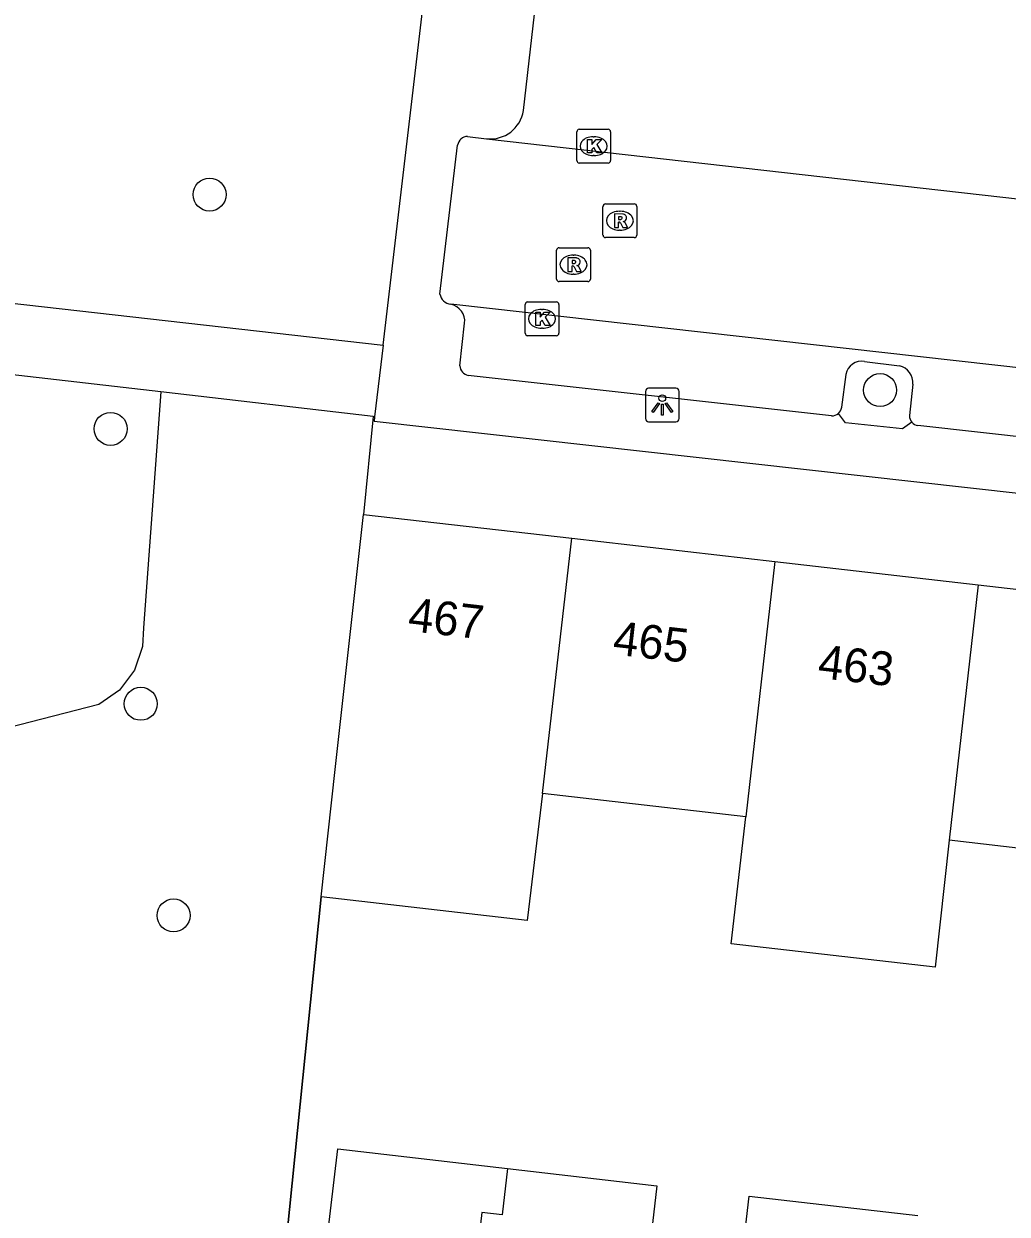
# Model space of a CAD drawing. Extents: x 161928 to 163055, y 386475 to 387428.
# Drawn here: x 162042.88 to 162072.02, y 387021.04 to 387056.31 of the extents above; entities that cross this region are included whole.
import ezdxf

# ---------------------------------------------------------------- set-up
doc = ezdxf.new("R2010")
doc.units = 0
for name, color, linetype in [('IMGEO_Boom', 7, 'Continuous'), ('IMGEO_Groenvoorziening', 7, 'Continuous'), ('IMGEO_Hek', 7, 'Continuous'), ('IMGEO_Kolk', 7, 'Continuous'), ('IMGEO_Lichtpunt', 7, 'Continuous'), ('IMGEO_Pand', 7, 'Continuous'), ('IMGEO_Pand_nummerreeks', 7, 'Continuous'), ('IMGEO_Parkeervlak_open', 7, 'Continuous'), ('IMGEO_Rijbaan_lokaal_open', 7, 'Continuous'), ('IMGEO_Rioolput', 7, 'Continuous'), ('IMGEO_Voetpad_open', 7, 'Continuous')]:
    doc.layers.add(name, color=color, linetype=linetype)

msp = doc.modelspace()

# ---------------------------------------------------------------- linework, layer by layer
at = {"layer": 'IMGEO_Boom'}
for centre in [(162048.382, 387051.245), (162068.251, 387045.455), (162045.45, 387044.305), (162046.34, 387036.161), (162047.316, 387029.892)]:
    msp.add_circle(centre, 0.489, dxfattribs=at)
at = {"layer": 'IMGEO_Groenvoorziening'}
for points in [[(162046.934, 387045.4), (162046.424, 387038.411), (162046.393, 387037.86), (162046.153, 387037.158), (162045.708, 387036.565), (162045.102, 387036.139), (162041.063, 387035.1), (162037.211, 387000), (162033.361, 386966.426), (162038.198, 386963.911), (162037.358, 386952.645), (162043.041, 386951.82)], [(162053.232, 387044.673), (162052.938, 387041.772)], [(162051.69, 387030.446), (162050.667, 387020.399), (162050.501, 387018.763)]]:
    msp.add_lwpolyline(points, dxfattribs=at)
at = {"layer": 'IMGEO_Hek'}
msp.add_lwpolyline([(162050.501, 387018.763), (162050.667, 387020.399), (162051.69, 387030.446)], dxfattribs=at)
at = {"layer": 'IMGEO_Kolk'}
for p, q in [((162059.263, 387052.254), (162059.263, 387053.106)), ((162059.338, 387053.18), (162060.19, 387053.18)), ((162060.264, 387053.106), (162060.264, 387052.254)), ((162059.751, 387052.96), (162059.776, 387052.96)), ((162059.774, 387052.4), (162059.749, 387052.4)), ((162060.19, 387052.18), (162059.338, 387052.18)), ((162057.807, 387048.066), (162058.659, 387048.066)), ((162057.732, 387047.14), (162057.732, 387047.992)), ((162058.22, 387047.846), (162058.245, 387047.846)), ((162058.733, 387047.992), (162058.733, 387047.14)), ((162058.659, 387047.066), (162057.807, 387047.066)), ((162058.243, 387047.286), (162058.218, 387047.286))]:
    msp.add_line(p, q, dxfattribs=at)
for points in [[(162059.263, 387052.254), (162059.263, 387053.106)], [(162059.338, 387053.18), (162060.19, 387053.18)], [(162060.264, 387053.106), (162060.264, 387052.254)], [(162059.584, 387052.88), (162059.707, 387052.88), (162059.707, 387052.729), (162059.837, 387052.88), (162060.001, 387052.88), (162059.855, 387052.729), (162060.008, 387052.48), (162059.856, 387052.48), (162059.771, 387052.644), (162059.707, 387052.577), (162059.707, 387052.48), (162059.584, 387052.48), (162059.584, 387052.88)], [(162060.19, 387052.18), (162059.338, 387052.18)], [(162057.807, 387048.066), (162058.659, 387048.066)], [(162057.732, 387047.14), (162057.732, 387047.992)], [(162058.053, 387047.766), (162058.176, 387047.766), (162058.176, 387047.615), (162058.306, 387047.766), (162058.47, 387047.766), (162058.324, 387047.615), (162058.477, 387047.366), (162058.325, 387047.366), (162058.24, 387047.53), (162058.176, 387047.463), (162058.176, 387047.366), (162058.053, 387047.366), (162058.053, 387047.766)], [(162058.733, 387047.992), (162058.733, 387047.14)], [(162058.659, 387047.066), (162057.807, 387047.066)]]:
    msp.add_lwpolyline(points, dxfattribs=at)
for centre, start, end in [((162059.34, 387053.104), 91.552, 178.448), ((162059.34, 387053.104), 91.552, 178.448), ((162060.188, 387053.104), 1.552, 88.448), ((162060.188, 387053.104), 1.552, 88.448), ((162059.34, 387052.256), 181.552, 268.448), ((162059.34, 387052.256), 181.552, 268.448), ((162060.188, 387052.256), 271.552, 358.448), ((162060.188, 387052.256), 271.552, 358.448), ((162057.809, 387047.99), 91.552, 178.448), ((162057.809, 387047.99), 91.552, 178.448), ((162058.657, 387047.99), 1.552, 88.448), ((162058.657, 387047.99), 1.552, 88.448), ((162057.809, 387047.142), 181.552, 268.448), ((162057.809, 387047.142), 181.552, 268.448), ((162058.657, 387047.142), 271.552, 358.448), ((162058.657, 387047.142), 271.552, 358.448)]:
    msp.add_arc(centre, 0.0765, start, end, dxfattribs=at)
for centre, major_axis, ratio, start_param, end_param in [((162059.75, 387052.68), (-0.387, 0.002), 0.722429, 4.712389, 7.853982), ((162059.775, 387052.68), (-0.39, 0.002), 0.717154, 1.570796, 4.712389), ((162058.219, 387047.566), (-0.387, 0.002), 0.722429, 4.712389, 7.853982), ((162058.244, 387047.566), (-0.39, 0.002), 0.717154, 1.570796, 4.712389)]:
    msp.add_ellipse(centre, major_axis=major_axis, ratio=ratio, start_param=start_param, end_param=end_param, dxfattribs=at)
at = {"layer": 'IMGEO_Lichtpunt'}
for p, q in [((162061.299, 387045.417), (162061.299, 387044.61)), ((162061.299, 387045.417), (162061.299, 387044.61)), ((162062.201, 387045.512), (162061.393, 387045.512)), ((162062.201, 387045.512), (162061.393, 387045.512)), ((162062.295, 387044.61), (162062.295, 387045.417)), ((162062.295, 387044.61), (162062.295, 387045.417)), ((162061.393, 387044.516), (162062.201, 387044.516)), ((162061.393, 387044.516), (162062.201, 387044.516))]:
    msp.add_line(p, q, dxfattribs=at)
for points in [[(162061.673, 387045.081), (162061.712, 387045.053), (162061.524, 387044.791), (162061.486, 387044.818), (162061.673, 387045.081)], [(162061.775, 387045.033), (162061.822, 387045.033), (162061.822, 387044.711), (162061.775, 387044.711), (162061.775, 387045.033)], [(162061.885, 387045.053), (162061.923, 387045.08), (162062.11, 387044.818), (162062.071, 387044.79), (162061.885, 387045.053)]]:
    msp.add_lwpolyline(points, dxfattribs=at)
msp.add_circle((162061.798, 387045.215), 0.0994, dxfattribs=at)
for centre, start, end in [((162061.393, 387045.417), 90, 180), ((162061.393, 387045.417), 90, 180), ((162062.201, 387045.417), 0, 90), ((162062.201, 387045.417), 0, 90), ((162061.393, 387044.61), 180, 270), ((162061.393, 387044.61), 180, 270), ((162062.201, 387044.61), 270, 0), ((162062.201, 387044.61), 270, 360)]:
    msp.add_arc(centre, 0.0946, start, end, dxfattribs=at)
at = {"layer": 'IMGEO_Pand'}
for points in [[(162051.69, 387030.446), (162052.105, 387034.212), (162052.938, 387041.772)], [(162052.938, 387041.772), (162059.112, 387041.065)], [(162058.247, 387033.505), (162059.112, 387041.065)], [(162059.112, 387041.065), (162065.136, 387040.375)], [(162065.136, 387040.375), (162064.271, 387032.811)], [(162065.136, 387040.375), (162071.16, 387039.686)], [(162071.16, 387039.686), (162070.294, 387032.117)], [(162071.16, 387039.686), (162077.183, 387038.996)], [(162058.247, 387033.505), (162057.792, 387029.743), (162051.69, 387030.446)], [(162064.271, 387032.811), (162058.247, 387033.505)], [(162070.294, 387032.117), (162069.881, 387028.361), (162063.841, 387029.051), (162064.271, 387032.811)], [(162076.317, 387031.423), (162070.294, 387032.117)], [(162056.293, 387019.714), (162051.861, 387020.224), (162052.178, 387022.972), (162057.206, 387022.393)], [(162057.206, 387022.393), (162057.048, 387021.018), (162056.451, 387021.087), (162056.293, 387019.714)], [(162057.206, 387022.393), (162061.636, 387021.882), (162061.319, 387019.135)], [(162064.056, 387018.849), (162064.371, 387021.579), (162069.373, 387021.003)]]:
    msp.add_lwpolyline(points, dxfattribs=at)
at = {"layer": 'IMGEO_Parkeervlak_open'}
for points in [[(162067.787, 387046.302), (162068.823, 387046.177)], [(162067.114, 387044.944), (162067.242, 387045.92)], [(162069.22, 387045.629), (162069.123, 387044.7)]]:
    msp.add_lwpolyline(points, dxfattribs=at)
for centre, radius, start, end in [((162067.707, 387045.836), 0.473, 80.2869, 169.7677), ((162068.695, 387045.666), 0.527, 355.942, 75.9011), ((162066.834, 387044.978), 0.282, 310.1383, 352.9963), ((162069.416, 387044.692), 0.293, 178.4039, 219.8634)]:
    msp.add_arc(centre, radius, start, end, dxfattribs=at)
at = {"layer": 'IMGEO_Rijbaan_lokaal_open'}
for points in [[(162055.208, 387048.301), (162055.731, 387052.708)], [(162056.026, 387052.968), (162056.591, 387052.9)], [(162056.591, 387052.9), (162080.632, 387050.187)], [(162094.028, 387043.682), (162055.527, 387047.995)]]:
    msp.add_lwpolyline(points, dxfattribs=at)
for centre, radius, start, end in [((162056.037, 387052.659), 0.31, 91.9796, 170.8035), ((162055.566, 387048.355), 0.362, 188.5784, 263.8047)]:
    msp.add_arc(centre, radius, start, end, dxfattribs=at)
at = {"layer": 'IMGEO_Rioolput'}
for p, q in [((162060.04, 387050.046), (162060.04, 387050.898)), ((162060.115, 387050.972), (162060.967, 387050.972)), ((162061.041, 387050.898), (162061.041, 387050.046)), ((162060.528, 387050.752), (162060.553, 387050.752)), ((162060.551, 387050.192), (162060.526, 387050.192)), ((162060.967, 387049.972), (162060.115, 387049.972)), ((162058.666, 387048.744), (162058.666, 387049.596)), ((162058.741, 387049.67), (162059.593, 387049.67)), ((162059.667, 387049.596), (162059.667, 387048.744)), ((162059.154, 387049.45), (162059.179, 387049.45)), ((162059.177, 387048.89), (162059.152, 387048.89)), ((162059.593, 387048.67), (162058.741, 387048.67))]:
    msp.add_line(p, q, dxfattribs=at)
for points in [[(162060.04, 387050.046), (162060.04, 387050.898)], [(162060.115, 387050.972), (162060.967, 387050.972)], [(162061.041, 387050.898), (162061.041, 387050.046)], [(162060.629, 387050.67), (162060.377, 387050.672), (162060.377, 387050.272)], [(162060.555, 387050.591), (162060.501, 387050.591), (162060.501, 387050.51)], [(162060.377, 387050.272), (162060.501, 387050.272), (162060.501, 387050.434), (162060.512, 387050.434)], [(162060.501, 387050.51), (162060.553, 387050.51)], [(162060.559, 387050.405), (162060.63, 387050.272), (162060.77, 387050.272), (162060.705, 387050.398)], [(162060.967, 387049.972), (162060.115, 387049.972)], [(162058.666, 387048.744), (162058.666, 387049.596)], [(162058.741, 387049.67), (162059.593, 387049.67)], [(162059.667, 387049.596), (162059.667, 387048.744)], [(162059.255, 387049.368), (162059.003, 387049.37), (162059.003, 387048.97)], [(162059.003, 387048.97), (162059.127, 387048.97), (162059.127, 387049.132), (162059.138, 387049.132)], [(162059.181, 387049.289), (162059.127, 387049.289), (162059.127, 387049.208)], [(162059.127, 387049.208), (162059.179, 387049.208)], [(162059.185, 387049.103), (162059.256, 387048.97), (162059.396, 387048.97), (162059.331, 387049.096)], [(162059.593, 387048.67), (162058.741, 387048.67)]]:
    msp.add_lwpolyline(points, dxfattribs=at)
for centre, radius, start, end in [((162060.117, 387050.896), 0.0765, 91.552, 178.448), ((162060.117, 387050.896), 0.0765, 91.552, 178.448), ((162060.965, 387050.896), 0.0765, 1.552, 88.448), ((162060.965, 387050.896), 0.0765, 1.552, 88.448), ((162060.561, 387050.495), 0.0964, 77.0061, 93.1865), ((162060.575, 387050.552), 0.0378, 276.6634, 79.6772), ((162060.628, 387050.56), 0.109, 350.3612, 89.416), ((162060.626, 387050.56), 0.112, 277.5842, 350.9817), ((162060.511, 387050.381), 0.0533, 26.0293, 88.6989), ((162060.537, 387050.699), 0.19, 274.7715, 282.9687), ((162060.61, 387050.345), 0.108, 29.5134, 73.7905), ((162060.117, 387050.048), 0.0765, 181.552, 268.448), ((162060.117, 387050.048), 0.0765, 181.552, 268.448), ((162060.965, 387050.048), 0.0765, 271.552, 358.448), ((162060.965, 387050.048), 0.0765, 271.552, 358.448), ((162058.743, 387049.594), 0.0765, 91.552, 178.448), ((162058.743, 387049.594), 0.0765, 91.552, 178.448), ((162059.591, 387049.594), 0.0765, 1.552, 88.448), ((162059.591, 387049.594), 0.0765, 1.552, 88.448), ((162059.137, 387049.079), 0.0533, 26.0293, 88.6989), ((162059.163, 387049.397), 0.19, 274.7715, 282.9687), ((162059.187, 387049.193), 0.0964, 77.0061, 93.1865), ((162059.201, 387049.25), 0.0378, 276.6634, 79.6772), ((162059.254, 387049.258), 0.109, 350.3612, 89.416), ((162059.252, 387049.258), 0.112, 277.5842, 350.9817), ((162059.236, 387049.043), 0.108, 29.5134, 73.7905), ((162058.743, 387048.746), 0.0765, 181.552, 268.448), ((162058.743, 387048.746), 0.0765, 181.552, 268.448), ((162059.591, 387048.746), 0.0765, 271.552, 358.448), ((162059.591, 387048.746), 0.0765, 271.552, 358.448)]:
    msp.add_arc(centre, radius, start, end, dxfattribs=at)
for centre, major_axis, ratio, start_param, end_param in [((162060.527, 387050.472), (-0.387, 0.002), 0.722429, 4.712389, 7.853982), ((162060.552, 387050.472), (-0.39, 0.002), 0.717154, 1.570796, 4.712389), ((162059.153, 387049.17), (-0.387, 0.002), 0.722429, 4.712389, 7.853982), ((162059.178, 387049.17), (-0.39, 0.002), 0.717154, 1.570796, 4.712389)]:
    msp.add_ellipse(centre, major_axis=major_axis, ratio=ratio, start_param=start_param, end_param=end_param, dxfattribs=at)
at = {"layer": 'IMGEO_Voetpad_open'}
for points in [[(162053.523, 387046.789), (162054.986, 387059.213), (162052.968, 387059.431), (162053.084, 387060.96)], [(162057.687, 387053.736), (162058.22, 387058.421)], [(162030.578, 387050.379), (162035.452, 387048.827), (162053.523, 387046.789)], [(162055.799, 387046.174), (162055.94, 387047.433)], [(162046.934, 387045.4), (162035.158, 387046.758), (162030.117, 387046.418)], [(162053.523, 387046.789), (162053.273, 387044.667)], [(162066.811, 387044.695), (162056.049, 387045.887)], [(162053.232, 387044.673), (162046.934, 387045.4)], [(162053.273, 387044.667), (162053.232, 387044.673)], [(162053.273, 387044.667), (162053.258, 387044.538), (162090.107, 387040.42), (162092.941, 387040.089)], [(162069.191, 387044.504), (162068.917, 387044.305), (162067.228, 387044.488), (162067.016, 387044.763)], [(162080.154, 387043.201), (162069.371, 387044.404)]]:
    msp.add_lwpolyline(points, dxfattribs=at)
for centre, radius, start, end in [((162056.696, 387053.899), 1.005, 264.0213, 350.6496), ((162055.434, 387047.494), 0.51, 353.1506, 79.4719), ((162056.11, 387046.193), 0.312, 183.4434, 258.6735), ((162066.83, 387044.982), 0.288, 266.3123, 310.3898), ((162069.41, 387044.686), 0.285, 219.7841, 262.1067)]:
    msp.add_arc(centre, radius, start, end, dxfattribs=at)

# ---------------------------------------------------------------- texts
at = {"layer": 'IMGEO_Pand_nummerreeks'}
for s, p in [('467', (162054.233, 387038.322)), ('465', (162060.306, 387037.627)), ('463', (162066.379, 387036.931))]:
    msp.add_text(s, height=1, rotation=353.4687, dxfattribs=at).set_placement(p)

doc.saveas('drawing.dxf')
